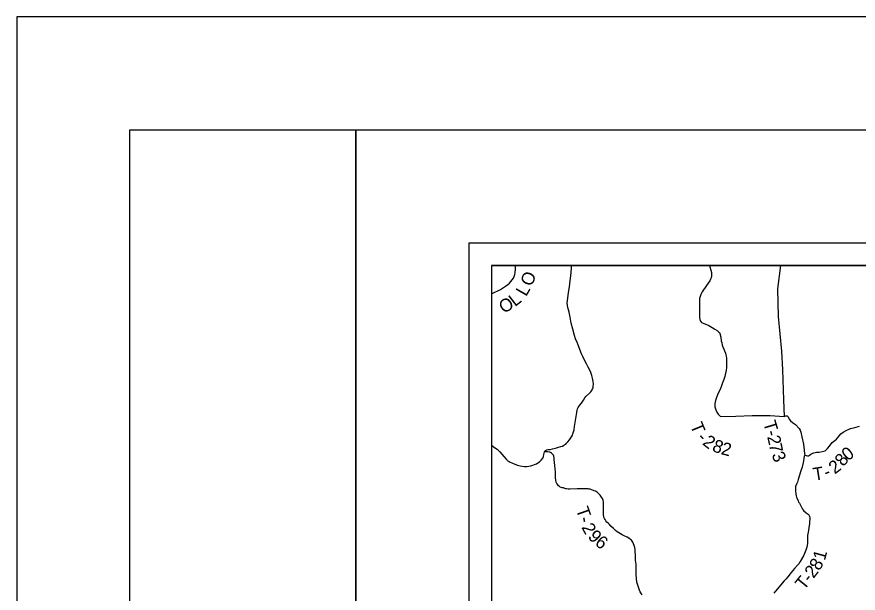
# Model space of a CAD drawing. Extents: x -10 to 158, y 8 to 33.
# Drawn here: x 124.004 to 127.727, y 30.412 to 32.962 of the extents above; entities that cross this region are included whole.
import ezdxf

# ---------------------------------------------------------------- set-up
doc = ezdxf.new("R2010")
doc.units = 0
for name, color, linetype in [('GM_X_County_Road', 7, 'Continuous'), ('GM_X_Township_Road', 7, 'Continuous'), ('GM_X_Township_Road_Text', 7, 'Continuous'), ('GM_X_Township_Text', 7, 'Continuous'), ('SH_Border', 7, 'Continuous'), ('SH_Cut_Line', 7, 'Continuous'), ('SH_Data', 7, 'Continuous')]:
    doc.layers.add(name, color=color, linetype=linetype)

msp = doc.modelspace()

# ---------------------------------------------------------------- linework, layer by layer
at = {"layer": 'GM_X_County_Road'}
msp.add_lwpolyline([(126.1038, 31.0663), (126.1174, 31.0568), (126.1299, 31.0486), (126.1356, 31.0432), (126.1407, 31.0376), (126.1591, 31.0162), (126.1697, 31.0045), (126.1769, 30.9983), (126.183, 30.9944), (126.1876, 30.9922), (126.1944, 30.9891), (126.208, 30.983), (126.2191, 30.9791), (126.2306, 30.9755), (126.2406, 30.9736), (126.2504, 30.9726), (126.2602, 30.9725), (126.2688, 30.9734), (126.2777, 30.9755), (126.2877, 30.9791), (126.2949, 30.9814), (126.3037, 30.9848), (126.3096, 30.9883), (126.3162, 30.9933), (126.324, 31.0009), (126.3312, 31.0097), (126.3344, 31.0174), (126.3364, 31.0256), (126.3384, 31.0374), (126.3401, 31.0405), (126.3427, 31.0436), (126.3474, 31.0462), (126.3552, 31.0472), (126.3638, 31.0483), (126.3737, 31.0503), (126.3874, 31.0539), (126.4001, 31.0575), (126.4117, 31.0607), (126.4187, 31.0633), (126.4249, 31.0663), (126.4326, 31.0717), (126.4369, 31.0759), (126.4425, 31.0814), (126.4489, 31.0902), (126.4576, 31.1041), (126.462, 31.1115), (126.4648, 31.1179), (126.4675, 31.1254), (126.4701, 31.1351), (126.4722, 31.1491), (126.4774, 31.185), (126.4814, 31.2117), (126.4834, 31.2212), (126.4852, 31.2274), (126.4883, 31.2339), (126.4941, 31.2427), (126.5021, 31.2535), (126.5113, 31.2662), (126.5179, 31.2761), (126.5221, 31.2818), (126.5253, 31.286), (126.5375, 31.2972), (126.5439, 31.3032), (126.5471, 31.3074), (126.5495, 31.3121), (126.5515, 31.3159), (126.5535, 31.321), (126.5549, 31.3283), (126.5552, 31.3367), (126.5539, 31.3481), (126.551, 31.3628), (126.548, 31.3753), (126.5435, 31.3883), (126.5381, 31.4017), (126.5327, 31.4122), (126.5247, 31.4264), (126.517, 31.4405), (126.5082, 31.459), (126.5025, 31.4718), (126.4903, 31.5023), (126.4843, 31.5177), (126.4763, 31.538), (126.4713, 31.5517), (126.4636, 31.58), (126.4574, 31.6066), (126.4525, 31.6328), (126.4475, 31.656), (126.4424, 31.6765), (126.4406, 31.6849), (126.4391, 31.6953), (126.4402, 31.706), (126.4457, 31.7427), (126.4494, 31.7677), (126.4523, 31.794), (126.455, 31.817), (126.4576, 31.8492), (126.4578, 31.8597), (126.458, 31.8623)], dxfattribs=at)
at = {"layer": 'GM_X_Township_Road'}
for points in [[(126.1038, 31.7356), (126.1076, 31.7379), (126.1194, 31.7436), (126.1316, 31.7493), (126.1417, 31.7547), (126.1447, 31.7563), (126.1658, 31.7702), (126.176, 31.7773), (126.1837, 31.7843), (126.1904, 31.7918), (126.1963, 31.7988), (126.201, 31.8057), (126.2046, 31.8132), (126.2073, 31.8228), (126.2089, 31.8317), (126.2102, 31.8443), (126.2103, 31.8513), (126.2099, 31.8577), (126.2106, 31.8623)], [(127.0691, 31.8623), (127.0711, 31.8557), (127.0751, 31.8407), (127.0774, 31.8312), (127.078, 31.8207), (127.0774, 31.8144), (127.0759, 31.8076), (127.0737, 31.8019), (127.07, 31.7947), (127.0554, 31.773), (127.0362, 31.7459), (127.0305, 31.7343), (127.0271, 31.7243), (127.0254, 31.7153), (127.0249, 31.7037), (127.0241, 31.6737), (127.0243, 31.6333), (127.0255, 31.6232), (127.0291, 31.6163), (127.0338, 31.6104), (127.0402, 31.6073), (127.0654, 31.5961), (127.0802, 31.5884), (127.0924, 31.5808), (127.1036, 31.5738), (127.1091, 31.5691), (127.1128, 31.5653), (127.1148, 31.561), (127.1185, 31.5442), (127.1211, 31.5285), (127.1228, 31.5206), (127.1252, 31.5097), (127.1285, 31.5014), (127.1393, 31.4748), (127.1418, 31.4661), (127.1429, 31.4601), (127.1435, 31.4526), (127.1444, 31.4387), (127.1446, 31.4255), (127.1436, 31.411), (127.1421, 31.3987), (127.1361, 31.3711), (127.1321, 31.3574), (127.127, 31.3433), (127.1224, 31.3297), (127.1176, 31.3171), (127.1045, 31.2901), (127.1001, 31.2783), (127.0951, 31.265), (127.0924, 31.2521), (127.093, 31.2362), (127.0967, 31.2241), (127.1008, 31.2135), (127.1067, 31.2047), (127.1171, 31.1933), (127.1848, 31.1953), (127.2573, 31.1977), (127.337, 31.1977), (127.3994, 31.1941)], [(127.383, 31.8623), (127.3701, 31.7595), (127.3729, 31.6361), (127.387, 31.4832), (127.3922, 31.4009), (127.397, 31.2681), (127.3994, 31.1941)], [(127.3994, 31.1941), (127.4066, 31.1962), (127.4125, 31.1962), (127.4172, 31.1929), (127.4215, 31.1821), (127.4274, 31.1747), (127.4363, 31.168), (127.4491, 31.1589), (127.466, 31.1415), (127.4701, 31.1332), (127.4733, 31.125), (127.478, 31.1036), (127.4845, 31.0719), (127.4875, 31.0451), (127.4886, 31.0286), (127.4929, 31.0232)], [(127.4929, 31.0232), (127.4969, 31.0217), (127.5031, 31.0198), (127.5063, 31.0203), (127.5118, 31.0231), (127.5177, 31.0272), (127.5257, 31.0318), (127.5308, 31.0333), (127.5419, 31.0357), (127.554, 31.0364), (127.5673, 31.0393), (127.5807, 31.0423), (127.5855, 31.0461), (127.5908, 31.0518), (127.6, 31.0628), (127.6124, 31.0784), (127.623, 31.0876), (127.6305, 31.0938), (127.6385, 31.1023), (127.6445, 31.1104), (127.6503, 31.1175), (127.6598, 31.1252), (127.673, 31.1314), (127.6932, 31.1405), (127.7119, 31.1455), (127.732, 31.1505)], [(126.4263, 30.8767), (126.4234, 30.8775), (126.417, 30.8784), (126.4125, 30.8794), (126.4088, 30.8809), (126.4048, 30.8834), (126.401, 30.8871), (126.3973, 30.8917), (126.3938, 30.8978), (126.3905, 30.904), (126.3885, 30.9117), (126.3872, 30.9226), (126.3871, 30.9392), (126.3873, 30.9482), (126.3854, 30.9628), (126.3841, 30.9768), (126.3822, 31.0031), (126.3817, 31.0117), (126.3801, 31.0187), (126.3783, 31.0234), (126.3744, 31.0276), (126.3704, 31.0309), (126.3657, 31.0341), (126.3616, 31.0362), (126.3536, 31.0381), (126.3461, 31.0382), (126.3384, 31.0374)], [(127.4929, 31.0232), (127.4883, 31.0181), (127.4849, 30.9977), (127.4783, 30.9693), (127.4727, 30.9536), (127.4667, 30.935), (127.4618, 30.9148), (127.4599, 30.9091), (127.458, 30.9032), (127.4544, 30.8949), (127.4499, 30.8844), (127.4493, 30.8653), (127.4509, 30.8502), (127.4518, 30.8422), (127.4534, 30.8374), (127.4548, 30.8347), (127.4618, 30.8204), (127.4631, 30.8153), (127.467, 30.8103), (127.4773, 30.7892), (127.4799, 30.7839), (127.485, 30.7774), (127.4973, 30.7677), (127.5049, 30.7621), (127.5081, 30.7588), (127.5097, 30.7557), (127.5115, 30.7511), (127.5124, 30.7449), (127.5127, 30.7391), (127.512, 30.7286), (127.5112, 30.7195), (127.5092, 30.7025), (127.5072, 30.6901), (127.5032, 30.6676), (127.5026, 30.6628), (127.5025, 30.6581), (127.5031, 30.6503), (127.5031, 30.6405), (127.5028, 30.6363), (127.5022, 30.6313), (127.4993, 30.6155), (127.4954, 30.6024), (127.4898, 30.5883), (127.4846, 30.5777), (127.4699, 30.5516), (127.4637, 30.5426), (127.4583, 30.5363), (127.4456, 30.5209), (127.4307, 30.5041), (127.4152, 30.4845), (127.4067, 30.4748), (127.3987, 30.4663), (127.3898, 30.4561), (127.3841, 30.4495), (127.3609, 30.421), (127.3537, 30.4118)], [(126.7709, 30.4051), (126.7649, 30.4129), (126.7619, 30.418), (126.7591, 30.4247), (126.7516, 30.4479), (126.7476, 30.4615), (126.7458, 30.4764), (126.7444, 30.4933), (126.7446, 30.5153), (126.7446, 30.532), (126.7438, 30.5402), (126.7411, 30.5583), (126.7408, 30.583), (126.7403, 30.5941), (126.7398, 30.6034), (126.7385, 30.6148), (126.7361, 30.6224), (126.7329, 30.6302), (126.7297, 30.6378), (126.7271, 30.6429), (126.724, 30.6465), (126.7195, 30.6502), (126.7121, 30.6549), (126.7045, 30.6594), (126.6918, 30.6656), (126.6826, 30.67), (126.675, 30.6744), (126.6683, 30.6786), (126.6607, 30.6839), (126.6527, 30.69), (126.6441, 30.6982), (126.6325, 30.7093), (126.627, 30.7164), (126.6201, 30.7222), (126.6151, 30.727), (126.6105, 30.7321), (126.6069, 30.7375), (126.6041, 30.7424), (126.6019, 30.7488), (126.6006, 30.761), (126.6, 30.7686), (126.5998, 30.7832), (126.5995, 30.8151), (126.5979, 30.8238), (126.5949, 30.8307), (126.5916, 30.8366), (126.5882, 30.841), (126.5848, 30.8453), (126.5799, 30.8513), (126.5733, 30.8571), (126.5684, 30.8607), (126.5641, 30.8629), (126.5583, 30.8654), (126.5482, 30.8694), (126.5415, 30.8716), (126.5368, 30.8728), (126.5325, 30.8735), (126.524, 30.8743), (126.5135, 30.8743), (126.4951, 30.8739), (126.4828, 30.8739), (126.4514, 30.8727), (126.4435, 30.8728), (126.4364, 30.8736), (126.4325, 30.8745), (126.4292, 30.8758), (126.4263, 30.8767)]]:
    msp.add_lwpolyline(points, dxfattribs=at)
at = {"layer": 'GM_X_Township_Text'}
msp.add_lwpolyline([(130.4564, 28.3588), (130.4692, 29.1401), (130.4693, 29.1486), (130.4806, 29.8369), (130.4806, 29.8379), (130.4865, 31.8623), (126.1038, 31.8623), (126.1038, 30.3865)], dxfattribs=at)
at = {"layer": 'SH_Border'}
for points in [[(124.5038, 32.4623), (125.5038, 32.4623), (125.5038, 11.4623), (124.5038, 11.4623)], [(125.5038, 32.4623), (157.5038, 32.4623), (157.5038, 11.4623), (125.5038, 11.4623)]]:
    msp.add_lwpolyline(points, close=True, dxfattribs=at)
at = {"layer": 'SH_Cut_Line'}
msp.add_lwpolyline([(124.0038, 10.9623), (158.0038, 10.9623), (158.0038, 32.9623), (124.0038, 32.9623)], close=True, dxfattribs=at)
at = {"layer": 'SH_Data'}
for p, q in [((126.0038, 31.9623), (133.0038, 31.9623)), ((126.0038, 31.9623), (126.0038, 24.9623)), ((126.1038, 31.8623), (126.1038, 25.0623)), ((126.1038, 31.8623), (132.9038, 31.8623))]:
    msp.add_line(p, q, dxfattribs=at)

# ---------------------------------------------------------------- texts
at = {"layer": 'GM_X_Township_Road_Text'}
for s, rotation, p in [('O', 68.0961, (126.2823, 31.7664)), ('L', 60.1092, (126.2573, 31.7218)), ('L', 37.9571, (126.2082, 31.6777)), ('O', 29.7471, (126.1574, 31.6479)), ('T', 292.3601, (126.9823, 31.1543)), ('T', 286.7772, (127.3057, 31.1663)), ('-', 285.4071, (127.3179, 31.126)), ('-', 312.8616, (127.0103, 31.0965)), ('2', 322.9202, (127.0343, 31.0721)), ('8', 338.6116, (127.077, 31.0427)), ('2', 282.644, (127.3239, 31.1042)), ('2', 345.4553, (127.1166, 31.0277)), ('7', 281.9937, (127.3315, 31.0702)), ('0', 38.4136, (127.6814, 30.9947)), ('3', 293.18, (127.3424, 31.0245)), ('8', 52.6308, (127.6627, 30.9695)), ('2', 37.2426, (127.6231, 30.9366)), ('T', 9.0459, (127.5316, 30.9097)), ('-', 21.0139, (127.5861, 30.9198)), ('T', 289.469, (126.477, 30.7832)), ('2', 298.4795, (126.5011, 30.7036)), ('-', 279.8371, (126.4905, 30.7455)), ('9', 313.9436, (126.5276, 30.6594)), ('6', 321.8, (126.5582, 30.6285)), ('8', 58.84, (127.5546, 30.5083)), ('1', 74.7389, (127.5795, 30.554)), ('2', 52.3664, (127.5293, 30.4748)), ('T', 51.124, (127.4872, 30.4225)), ('-', 51.3386, (127.514, 30.4557))]:
    msp.add_text(s, height=0.0568, rotation=rotation, dxfattribs=at).set_placement(p)

doc.saveas('drawing.dxf')
